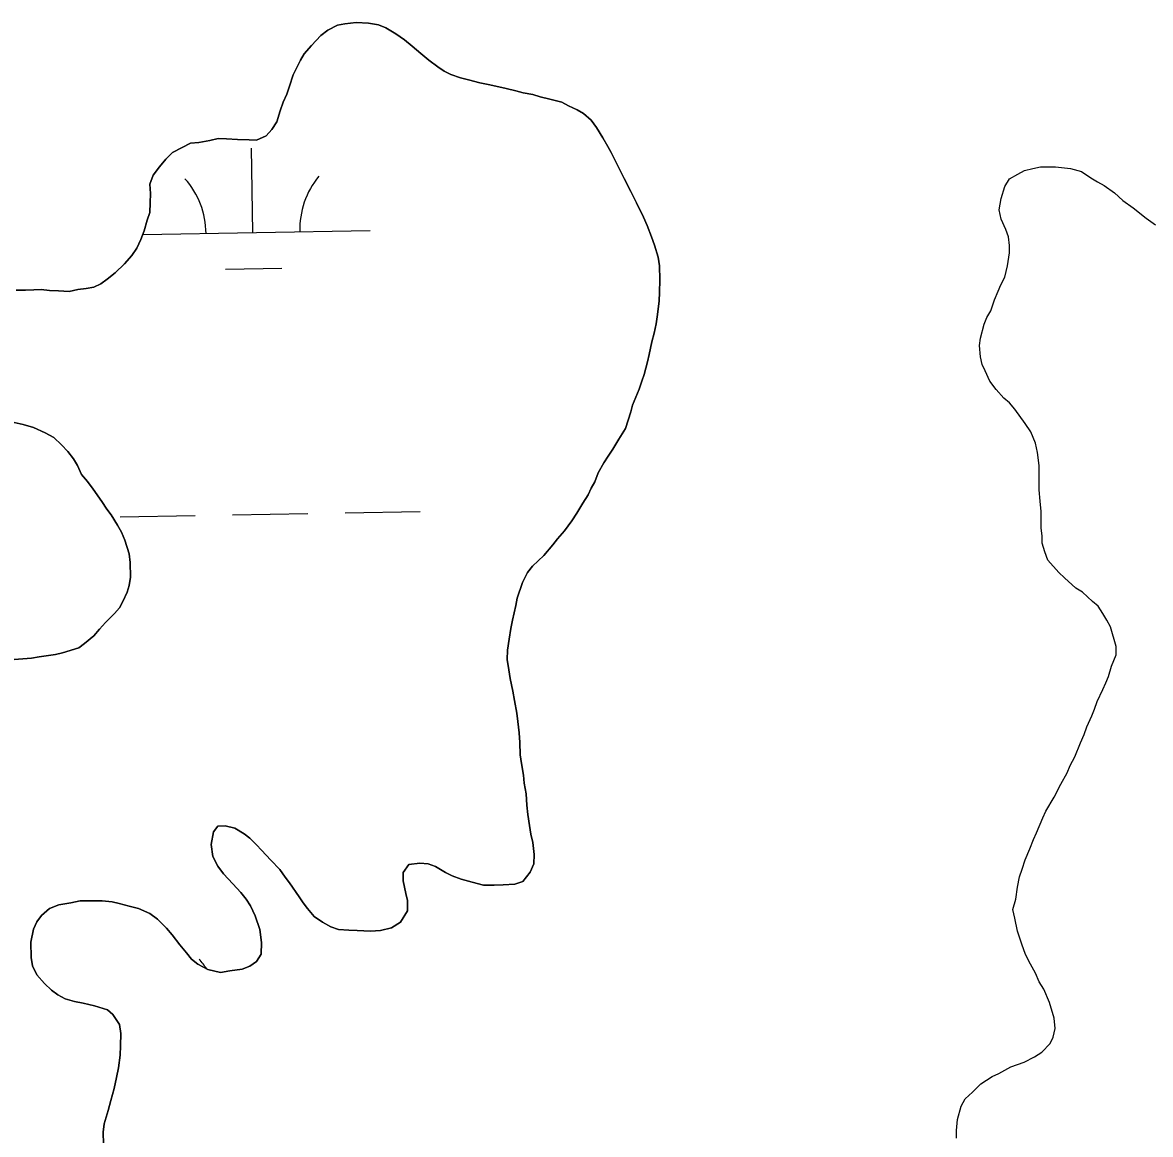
# Model space of a CAD drawing. Extents: x 3925854 to 3964121, y 224593 to 250589.
# Drawn here: x 3953970.9 to 3954451.6, y 243921.8 to 244395.7 of the extents above; entities that cross this region are included whole.
import ezdxf

# ---------------------------------------------------------------- set-up
doc = ezdxf.new("R2010")
doc.units = 0
doc.layers.add('V-TOPO-SHOR', color=7, linetype='Continuous')
doc.layers.add('V-WETL-SWMP', color=7, linetype='Continuous')

msp = doc.modelspace()

# ---------------------------------------------------------------- linework, layer by layer
at = {"layer": 'V-TOPO-SHOR'}
for points in [[(3954181.476, 244101.346), (3954180.505, 244106.726), (3954179.874, 244110.709), (3954178.705, 244116.098), (3954178.066, 244119.882), (3954177.452, 244124.259), (3954177.609, 244128.21), (3954178.195, 244132.934), (3954178.969, 244137.454), (3954179.704, 244140.985), (3954180.425, 244144.123), (3954181.144, 244147.258), (3954181.666, 244150.404), (3954183.911, 244157.039), (3954186.061, 244161.305), (3954188.148, 244163.992), (3954193.08, 244168.543), (3954196.826, 244173.141), (3954198.902, 244175.629), (3954201.811, 244179.074), (3954204.948, 244183.299), (3954207.06, 244186.578), (3954209.603, 244190.827), (3954211.928, 244194.493), (3954213.224, 244197.213), (3954214.717, 244199.92), (3954216.259, 244203.816), (3954218.606, 244208.075), (3954220.503, 244210.965), (3954222.399, 244213.857), (3954224.945, 244218.109), (3954227.9, 244222.737), (3954230.161, 244229.77), (3954230.874, 244232.709), (3954233.718, 244239.518), (3954234.841, 244242.836), (3954235.75, 244245.769), (3954237.151, 244251.053), (3954237.87, 244254.19), (3954239.078, 244259.681), (3954240.02, 244263.402), (3954240.968, 244267.32), (3954241.523, 244271.256), (3954242.156, 244277.167), (3954242.3, 244280.72), (3954242.513, 244286.053), (3954242.357, 244291.996), (3954241.718, 244295.781), (3954240.137, 244300.79), (3954238.898, 244304.401), (3954237.114, 244309.22), (3954235.478, 244312.847), (3954232.555, 244318.901), (3954230.177, 244323.744), (3954227.232, 244329.204), (3954225.043, 244333.843), (3954223.212, 244337.478), (3954221.744, 244340.307), (3954220.265, 244342.938), (3954218.236, 244346.582), (3954215.446, 244351.044), (3954213.195, 244354.102), (3954209.949, 244357.004), (3954207.24, 244358.497), (3954203.549, 244360.228), (3954200.641, 244361.731), (3954195.554, 244363.121), (3954191.437, 244364.078), (3954188.308, 244364.995), (3954184.185, 244365.755), (3954181.056, 244366.673), (3954176.94, 244367.629), (3954173.804, 244368.348), (3954169.292, 244369.321), (3954165.762, 244370.056), (3954160.863, 244371.242), (3954157.537, 244372.167), (3954153.437, 244373.519), (3954150.529, 244375.02), (3954147.833, 244376.911), (3954143.987, 244379.636), (3954140.543, 244382.545), (3954136.909, 244385.658), (3954133.653, 244388.361), (3954129.995, 244390.882), (3954125.746, 244393.428), (3954122.633, 244394.738), (3954118.312, 244395.506), (3954112.979, 244395.719), (3954108.207, 244395.121), (3954105.02, 244394.654), (3954100.975, 244392.443), (3954097.918, 244390.192), (3954093.99, 244385.998), (3954090.877, 244382.362), (3954089.384, 244379.655), (3954086.166, 244373.451), (3954084.585, 244368.569), (3954083.463, 244365.251), (3954081.937, 244361.751), (3954080.602, 244358.046)], [(3954080.602, 244358.046), (3954079.225, 244353.352), (3954077.114, 244350.074), (3954074.634, 244347.405), (3954070.603, 244345.586), (3954067.443, 244345.713), (3954062.506, 244345.912), (3954057.765, 244346.102), (3954054.209, 244346.246), (3954050.615, 244345.4), (3954046.032, 244344.595), (3954042.46, 244344.343), (3954038.825, 244342.512), (3954034.78, 244340.301), (3954031.894, 244337.448), (3954029.193, 244334.193), (3954026.481, 244330.74), (3954025.138, 244326.839), (3954025.373, 244322.872), (3954025.216, 244318.921), (3954025.05, 244314.772), (3954023.925, 244311.454), (3954022.756, 244306.953), (3954021.222, 244303.254), (3954019.491, 244299.566), (3954017.388, 244296.484), (3954014.275, 244292.85), (3954010.364, 244289.049), (3954006.894, 244286.42), (3954004.24, 244284.349), (3954001.213, 244282.889), (3953998.028, 244282.422), (3953994.451, 244281.973), (3953990.658, 244281.138), (3953986.113, 244281.318), (3953982.361, 244281.47), (3953978.82, 244282.008), (3953975.646, 244281.74), (3953972.082, 244281.685), (3953968.124, 244281.646)], [(3954410.109, 243963.362), (3954410.909, 243966.956), (3954410.512, 243971.347), (3954408.517, 243978.136), (3954406.125, 243983.727), (3954404.13, 243986.922), (3954402.533, 243990.516), (3954399.742, 243995.708), (3954398.144, 243998.903), (3954396.948, 244002.497), (3954394.955, 244008.488), (3954393.759, 244014.077), (3954392.963, 244017.671), (3954394.163, 244022.064), (3954394.964, 244027.253), (3954395.762, 244031.644), (3954396.962, 244034.837), (3954398.163, 244038.831), (3954400.159, 244043.621), (3954401.759, 244047.613), (3954402.959, 244050.408), (3954405.755, 244056.796), (3954406.955, 244059.589), (3954410.551, 244065.578), (3954413.346, 244071.167), (3954416.144, 244075.957), (3954417.342, 244079.15), (3954419.341, 244082.742), (3954421.739, 244088.73), (3954423.339, 244092.323), (3954424.537, 244095.517), (3954426.536, 244100.308), (3954427.734, 244103.101), (3954428.934, 244106.296), (3954431.332, 244111.486), (3954432.53, 244114.279), (3954433.728, 244117.075), (3954434.928, 244121.466), (3954436.927, 244126.256), (3954436.929, 244129.85), (3954434.535, 244138.235), (3954432.94, 244141.03), (3954431.344, 244143.826), (3954429.35, 244147.021), (3954426.955, 244149.019), (3954422.565, 244153.013), (3954419.769, 244154.612), (3954414.981, 244159.005), (3954412.587, 244161.402), (3954407.796, 244166.595), (3954406.6, 244170.19), (3954405.404, 244173.784), (3954405.404, 244176.977), (3954405.007, 244180.171), (3954405.009, 244184.163), (3954405.009, 244187.358), (3954404.614, 244191.751), (3954404.214, 244196.541), (3954404.219, 244202.132), (3954404.221, 244206.922), (3954403.424, 244212.514), (3954402.625, 244216.505), (3954400.632, 244221.297), (3954398.238, 244224.894), (3954393.847, 244230.884), (3954391.453, 244233.68), (3954389.059, 244235.676), (3954385.866, 244239.273), (3954383.073, 244242.867), (3954381.078, 244247.26), (3954379.88, 244250.055), (3954379.083, 244253.248), (3954378.686, 244258.041), (3954379.088, 244261.235), (3954380.687, 244267.224), (3954381.885, 244270.017), (3954383.485, 244272.813), (3954385.082, 244277.601), (3954386.681, 244281.195), (3954387.882, 244283.991), (3954389.479, 244287.184), (3954390.679, 244291.974), (3954391.48, 244297.565), (3954391.482, 244300.758), (3954391.083, 244304.352), (3954389.887, 244307.547), (3954387.892, 244311.94), (3954387.095, 244315.931), (3954387.896, 244320.724), (3954389.495, 244325.913), (3954391.492, 244329.106), (3954395.086, 244331.101), (3954397.882, 244332.696), (3954401.476, 244333.495), (3954404.671, 244334.292), (3954411.059, 244334.29), (3954417.447, 244333.489), (3954422.239, 244332.289), (3954426.23, 244329.491), (3954429.024, 244327.894), (3954431.817, 244326.294)], [(3954431.817, 244326.294), (3954436.208, 244323.099), (3954439.8, 244319.902), (3954444.191, 244316.708), (3954449.78, 244312.313), (3954453.772, 244309.517)], [(3953964.691, 244225.795), (3953971.163, 244224.347), (3953975.47, 244223.186), (3953980.516, 244220.806), (3953984.198, 244218.877), (3953987.438, 244215.778), (3953990.092, 244212.903), (3953992.542, 244209.837), (3953994.207, 244207), (3953996.032, 244203.168), (3953998.481, 244200.103), (3954000.922, 244196.838), (3954004.666, 244191.544), (3954006.712, 244188.296), (3954008.592, 244185.846), (3954011.388, 244181.578), (3954013.046, 244178.545), (3954014.492, 244175.123), (3954016.237, 244169.315), (3954016.68, 244165.539), (3954016.827, 244159.401), (3954016.29, 244155.86), (3954015.381, 244152.929), (3954013.642, 244149.042), (3954012.147, 244146.332), (3954010.071, 244143.844), (3954006.159, 244140.045), (3954003.669, 244137.178), (3954001.178, 244134.309), (3953997.291, 244131.101), (3953994.842, 244129.221), (3953987.833, 244127.128), (3953984.837, 244126.459), (3953977.87, 244125.353), (3953974.685, 244124.888), (3953967.337, 244124.194)], [(3953974.505, 243997.285), (3953974.372, 244003.818), (3953975.582, 244009.311), (3953976.893, 244012.424), (3953978.98, 244015.109), (3953982.267, 244018.144), (3953986.289, 244019.762), (3953991.465, 244020.542), (3953995.454, 244021.372), (3954000.599, 244021.363), (3954004.754, 244021.394), (3954009.092, 244021.021), (3954012.031, 244020.311), (3954016.338, 244019.147), (3954020.255, 244018.199), (3954025.115, 244016.026), (3954028.378, 244013.52), (3954032.185, 244009.807), (3954034.643, 244006.937), (3954037.833, 244002.655), (3954040.662, 243999.177), (3954042.929, 243996.515), (3954045.614, 243994.428), (3954049.872, 243992.081), (3954055.166, 243990.879), (3954059.149, 243991.51), (3954064.521, 243992.284), (3954067.736, 243993.539), (3954070.589, 243995.602), (3954072.494, 243998.69), (3954072.692, 244003.628), (3954071.926, 244009.198), (3954069.985, 244015.015), (3954067.978, 244019.25), (3954066.114, 244022.095), (3954063.855, 244024.956), (3954060.443, 244028.652), (3954056.462, 244032.967), (3954054.021, 244036.232), (3954052.006, 244040.269), (3954051.225, 244045.446), (3954052.229, 244050.746), (3954054.111, 244053.243), (3954057.279, 244053.312), (3954061.396, 244052.356), (3954065.258, 244050.025), (3954067.755, 244048.143), (3954070.605, 244045.259), (3954072.692, 244042.998), (3954076.674, 244038.685), (3954080.473, 244034.774), (3954082.715, 244031.517), (3954084.595, 244029.068), (3954088.712, 244023.166), (3954090.385, 244020.526), (3954092.265, 244018.076), (3954095.102, 244014.795), (3954098.759, 244012.274), (3954102.245, 244010.355), (3954105.563, 244009.231), (3954109.9, 244008.86), (3954113.456, 244008.717), (3954119.184, 244008.488), (3954123.348, 244008.717), (3954128.144, 244009.909), (3954132, 244012.326), (3954134.964, 244017.153), (3954134.941, 244021.505), (3954134.27, 244024.501), (3954133.1, 244029.889), (3954133.047, 244033.453), (3954135.56, 244036.912), (3954140.133, 244037.52), (3954143.682, 244037.18), (3954146.803, 244036.066), (3954151.053, 244033.52), (3954153.959, 244032.017), (3954157.863, 244030.676), (3954162.557, 244029.299), (3954167.257, 244028.122), (3954171.807, 244028.136), (3954175.766, 244028.175), (3954180.728, 244028.568), (3954184.134, 244029.619), (3954187.264, 244033.647), (3954188.789, 244037.147), (3954188.947, 244041.098), (3954188.363, 244046.265), (3954187.52, 244049.861), (3954186.872, 244053.447), (3954186.272, 244058.221), (3954185.838, 244062.194), (3954185.437, 244066.958), (3954184.632, 244071.541), (3954184.372, 244074.917), (3954183.581, 244079.893), (3954182.942, 244083.678), (3954182.754, 244088.831), (3954182.527, 244092.994), (3954181.927, 244097.766), (3954181.476, 244101.346)], [(3954005.338, 243917.7), (3954005.147, 243922.853), (3954005.686, 243926.392), (3954007.3, 243932.064), (3954008.461, 243936.369), (3954009.852, 243941.459), (3954010.833, 243946.167), (3954011.791, 243950.283), (3954012.399, 243955.6), (3954012.559, 243959.551), (3954012.772, 243964.884), (3954012.133, 243968.668), (3954009.335, 243972.936), (3954007.046, 243975.007), (3954001.569, 243976.611), (3953996.673, 243977.796), (3953992.943, 243978.542), (3953989.032, 243979.687), (3953985.935, 243981.395), (3953983.242, 243983.283), (3953980.192, 243986.175), (3953976.977, 243989.865), (3953975.152, 243993.697), (3953974.505, 243997.285)], [(3954368.966, 243920.258), (3954368.966, 243923.453), (3954369.37, 243928.243), (3954370.967, 243933.834), (3954372.567, 243937.027), (3954375.762, 243939.82), (3954379.358, 243943.412), (3954384.148, 243946.603), (3954386.946, 243947.801), (3954392.135, 243950.593), (3954397.726, 243952.587), (3954402.119, 243954.982), (3954405.314, 243956.976), (3954408.91, 243960.569), (3954410.109, 243963.362)]]:
    msp.add_lwpolyline(points, dxfattribs=at)
at = {"layer": 'V-WETL-SWMP'}
for p, q in [((3954069.052, 244306.2), (3954068.397, 244342.194)), ((3954022.09, 244305.346), (3954119.043, 244307.109)), ((3954057.334, 244290.553), (3954081.33, 244290.989)), ((3954012.4, 244185.079), (3954044.395, 244185.661)), ((3954060.392, 244185.951), (3954092.387, 244186.533)), ((3954108.384, 244186.824), (3954140.379, 244187.406))]:
    msp.add_line(p, q, dxfattribs=at)
for points in [[(3953968.123, 244281.646), (3953972.082, 244281.685), (3953975.645, 244281.74), (3953978.821, 244282.008), (3953982.361, 244281.47), (3953986.114, 244281.319), (3953990.657, 244281.137), (3953994.45, 244281.973), (3953998.029, 244282.423), (3954001.213, 244282.889), (3954004.24, 244284.35), (3954006.895, 244286.42), (3954010.364, 244289.05), (3954014.276, 244292.85), (3954017.389, 244296.484), (3954019.491, 244299.565), (3954021.222, 244303.254), (3954022.756, 244306.952), (3954023.926, 244311.455), (3954025.049, 244314.773), (3954025.215, 244318.921), (3954025.374, 244322.872), (3954025.138, 244326.838), (3954026.481, 244330.741), (3954029.192, 244334.193), (3954031.895, 244337.448), (3954034.779, 244340.3), (3954038.825, 244342.512), (3954042.46, 244344.344), (3954046.031, 244344.596), (3954050.614, 244345.401), (3954054.209, 244346.246), (3954057.765, 244346.103), (3954062.505, 244345.913), (3954067.443, 244345.714), (3954070.604, 244345.587), (3954074.634, 244347.404), (3954077.115, 244350.074), (3954079.225, 244353.353), (3954080.601, 244358.046), (3954081.937, 244361.751), (3954083.462, 244365.251), (3954084.585, 244368.569), (3954086.166, 244373.452), (3954089.383, 244379.654), (3954090.876, 244382.363), (3954093.99, 244385.997), (3954097.918, 244390.192), (3954100.976, 244392.443), (3954105.021, 244394.655), (3954108.206, 244395.121), (3954112.978, 244395.72), (3954118.311, 244395.506), (3954122.633, 244394.739), (3954125.746, 244393.427), (3954129.996, 244390.882), (3954133.654, 244388.361), (3954136.909, 244385.658), (3954140.543, 244382.544), (3954143.987, 244379.636), (3954147.834, 244376.91), (3954150.528, 244375.021), (3954153.436, 244373.519), (3954157.536, 244372.167), (3954160.862, 244371.242), (3954165.761, 244370.056), (3954169.292, 244369.321), (3954173.804, 244368.348), (3954176.94, 244367.629), (3954181.057, 244366.672), (3954184.185, 244365.755), (3954188.309, 244364.995), (3954191.438, 244364.078), (3954195.554, 244363.122), (3954200.642, 244361.73), (3954203.55, 244360.228), (3954207.239, 244358.497), (3954209.949, 244357.004)], [(3954209.949, 244357.004), (3954213.196, 244354.103), (3954215.447, 244351.045), (3954218.236, 244346.581), (3954220.265, 244342.938), (3954221.743, 244340.307), (3954223.212, 244337.478), (3954225.044, 244333.843), (3954227.232, 244329.205), (3954230.178, 244323.744), (3954232.555, 244318.901), (3954235.478, 244312.848), (3954237.113, 244309.221), (3954238.897, 244304.401), (3954240.137, 244300.79), (3954241.717, 244295.781), (3954242.356, 244291.996), (3954242.513, 244286.054), (3954242.299, 244280.721), (3954242.156, 244277.166), (3954241.523, 244271.256), (3954240.969, 244267.321), (3954240.02, 244263.402), (3954239.079, 244259.681), (3954237.869, 244254.19), (3954237.15, 244251.053), (3954235.75, 244245.768), (3954234.841, 244242.837), (3954233.719, 244239.518), (3954230.873, 244232.708), (3954230.161, 244229.769), (3954227.901, 244222.737), (3954224.945, 244218.108), (3954222.4, 244213.858), (3954220.503, 244210.966), (3954218.606, 244208.075), (3954216.259, 244203.816), (3954214.717, 244199.921), (3954213.224, 244197.212), (3954211.927, 244194.494), (3954209.604, 244190.828), (3954207.059, 244186.578), (3954204.949, 244183.299), (3954201.811, 244179.073), (3954198.903, 244175.628), (3954196.825, 244173.14), (3954193.079, 244168.542), (3954188.148, 244163.992), (3954186.061, 244161.306), (3954183.912, 244157.04), (3954181.666, 244150.403), (3954181.144, 244147.259), (3954180.425, 244144.122), (3954179.705, 244140.986), (3954178.97, 244137.454), (3954178.195, 244132.935), (3954177.609, 244128.21), (3954177.451, 244124.259), (3954178.066, 244119.882), (3954178.705, 244116.097), (3954179.874, 244110.709), (3954180.505, 244106.726), (3954181.476, 244101.346), (3954181.926, 244097.766), (3954182.526, 244092.994), (3954182.754, 244088.83), (3954182.943, 244083.678), (3954183.582, 244079.894), (3954184.371, 244074.916), (3954184.631, 244071.542), (3954185.436, 244066.959), (3954185.839, 244062.195), (3954186.272, 244058.221), (3954186.872, 244053.448), (3954187.519, 244049.861), (3954188.364, 244046.266), (3954188.948, 244041.098), (3954188.789, 244037.148), (3954187.264, 244033.648), (3954184.134, 244029.619), (3954180.729, 244028.569), (3954175.767, 244028.175), (3954171.808, 244028.136), (3954167.257, 244028.121), (3954162.556, 244029.299), (3954157.863, 244030.675), (3954153.96, 244032.018), (3954151.053, 244033.52), (3954146.803, 244036.065), (3954143.682, 244037.18), (3954140.134, 244037.52), (3954135.56, 244036.912), (3954133.046, 244033.452), (3954133.101, 244029.889), (3954134.269, 244024.5), (3954134.941, 244021.505), (3954134.963, 244017.152), (3954132, 244012.325), (3954128.144, 244009.908), (3954123.347, 244008.716), (3954119.184, 244008.487)], [(3954389.059, 244235.677), (3954385.866, 244239.272), (3954383.073, 244242.866), (3954381.078, 244247.259), (3954379.881, 244250.055), (3954379.084, 244253.249), (3954378.687, 244258.041), (3954379.088, 244261.235), (3954380.687, 244267.223), (3954381.886, 244270.018), (3954383.484, 244272.812), (3954385.083, 244277.602), (3954386.682, 244281.195), (3954387.881, 244283.99), (3954389.479, 244287.183), (3954390.679, 244291.974), (3954391.48, 244297.564), (3954391.481, 244300.758), (3954391.083, 244304.351), (3954389.887, 244307.546), (3954387.892, 244311.939), (3954387.095, 244315.932), (3954387.896, 244320.723), (3954389.495, 244325.913), (3954391.493, 244329.106), (3954395.087, 244331.101), (3954397.883, 244332.697), (3954401.477, 244333.494), (3954404.671, 244334.291), (3954411.059, 244334.289), (3954417.447, 244333.488), (3954422.238, 244332.288), (3954426.23, 244329.491), (3954429.024, 244327.893), (3954431.818, 244326.295), (3954436.209, 244323.099), (3954439.801, 244319.903), (3954444.192, 244316.707), (3954449.78, 244312.313), (3954453.772, 244309.516)], [(3954368.966, 243920.258), (3954368.967, 243923.452), (3954369.369, 243928.243), (3954370.968, 243933.833), (3954372.566, 243937.026), (3954375.762, 243939.82), (3954379.357, 243943.412), (3954384.149, 243946.604), (3954386.945, 243947.801), (3954392.136, 243950.593), (3954397.727, 243952.588), (3954402.12, 243954.981), (3954405.315, 243956.976), (3954408.91, 243960.568), (3954410.109, 243963.363), (3954410.909, 243966.956), (3954410.512, 243971.348), (3954408.518, 243978.137), (3954406.125, 243983.728), (3954404.13, 243986.923), (3954402.534, 243990.517), (3954399.741, 243995.708), (3954398.145, 243998.903), (3954396.949, 244002.497), (3954394.955, 244008.487), (3954393.759, 244014.077), (3954392.962, 244017.671), (3954394.162, 244022.063), (3954394.963, 244027.253), (3954395.763, 244031.645), (3954396.962, 244034.838), (3954398.162, 244038.831), (3954400.16, 244043.621), (3954401.759, 244047.613), (3954402.958, 244050.408), (3954405.755, 244056.795), (3954406.954, 244059.589), (3954410.55, 244065.577), (3954413.347, 244071.166), (3954416.144, 244075.956), (3954417.343, 244079.15), (3954419.341, 244082.742), (3954421.739, 244088.73), (3954423.338, 244092.323), (3954424.537, 244095.517), (3954426.535, 244100.307), (3954427.734, 244103.102), (3954428.933, 244106.296), (3954431.331, 244111.485), (3954432.53, 244114.28), (3954433.729, 244117.074), (3954434.929, 244121.466), (3954436.927, 244126.256), (3954436.929, 244129.85), (3954434.536, 244138.235), (3954432.94, 244141.031), (3954431.344, 244143.826), (3954429.349, 244147.021), (3954426.955, 244149.019), (3954422.564, 244153.013), (3954419.77, 244154.612), (3954414.98, 244159.006), (3954412.586, 244161.402), (3954407.797, 244166.595), (3954406.6, 244170.189), (3954405.404, 244173.783), (3954405.405, 244176.977), (3954405.007, 244180.171), (3954405.009, 244184.164), (3954405.01, 244187.358), (3954404.613, 244191.75), (3954404.215, 244196.542), (3954404.218, 244202.132), (3954404.22, 244206.923), (3954403.423, 244212.513), (3954402.626, 244216.506), (3954400.632, 244221.298), (3954398.238, 244224.893), (3954393.848, 244230.884), (3954391.454, 244233.68), (3954389.059, 244235.677)], [(3953967.337, 244124.194), (3953974.685, 244124.888), (3953977.87, 244125.353), (3953984.838, 244126.458), (3953987.833, 244127.129), (3953994.842, 244129.222), (3953997.291, 244131.102), (3954001.179, 244134.309), (3954003.669, 244137.177), (3954006.158, 244140.044), (3954010.07, 244143.844), (3954012.148, 244146.332), (3954013.642, 244149.042), (3954015.381, 244152.929), (3954016.29, 244155.86), (3954016.828, 244159.4), (3954016.679, 244165.539), (3954016.237, 244169.316), (3954014.492, 244175.124), (3954013.047, 244178.545), (3954011.388, 244181.579), (3954008.592, 244185.846), (3954006.712, 244188.296), (3954004.666, 244191.544), (3954000.922, 244196.838), (3953998.481, 244200.102), (3953996.032, 244203.168), (3953994.207, 244207), (3953992.541, 244209.837), (3953990.092, 244212.903), (3953987.438, 244215.779), (3953984.199, 244218.877), (3953980.517, 244220.806), (3953975.469, 244223.185), (3953971.163, 244224.347), (3953964.692, 244225.794)], [(3954119.184, 244008.487), (3954113.455, 244008.717), (3954109.9, 244008.86), (3954105.562, 244009.232), (3954102.244, 244010.355), (3954098.76, 244012.275), (3954095.102, 244014.796), (3954092.266, 244018.076), (3954090.386, 244020.526), (3954088.712, 244023.165), (3954084.596, 244029.068), (3954082.716, 244031.517), (3954080.473, 244034.773), (3954076.673, 244038.685), (3954072.692, 244042.999), (3954070.606, 244045.259), (3954067.754, 244048.144), (3954065.258, 244050.025), (3954061.395, 244052.356), (3954057.279, 244053.313), (3954054.11, 244053.242), (3954052.229, 244050.746), (3954051.225, 244045.445), (3954052.006, 244040.269), (3954054.02, 244036.231), (3954056.461, 244032.968), (3954060.443, 244028.653), (3954063.855, 244024.955), (3954066.114, 244022.094), (3954067.978, 244019.25), (3954069.985, 244015.014), (3954071.927, 244009.199), (3954072.693, 244003.628), (3954072.494, 243998.69), (3954070.59, 243995.601), (3954067.737, 243993.539), (3954064.521, 243992.284), (3954059.148, 243991.51), (3954055.166, 243990.879), (3954049.872, 243992.081), (3954045.614, 243994.428), (3954042.928, 243996.515), (3954040.661, 243999.178), (3954037.833, 244002.655), (3954034.642, 244006.938), (3954032.185, 244009.806), (3954028.377, 244013.52), (3954025.115, 244016.026), (3954020.256, 244018.199), (3954016.337, 244019.148), (3954012.031, 244020.31), (3954009.092, 244021.022), (3954004.754, 244021.394), (3954000.598, 244021.363), (3953995.455, 244021.372), (3953991.465, 244020.543), (3953986.289, 244019.762), (3953982.267, 244018.143), (3953978.98, 244015.109), (3953976.894, 244012.423), (3953975.582, 244009.31), (3953974.372, 244003.819), (3953974.505, 243997.285), (3953975.152, 243993.698), (3953976.977, 243989.866), (3953980.192, 243986.175), (3953983.241, 243983.283), (3953985.935, 243981.394), (3953989.032, 243979.687), (3953992.943, 243978.541), (3953996.672, 243977.797), (3954001.57, 243976.611), (3954007.045, 243975.006), (3954009.336, 243972.936), (3954012.133, 243968.669), (3954012.772, 243964.884), (3954012.558, 243959.551), (3954012.399, 243955.6), (3954011.79, 243950.283), (3954010.833, 243946.167), (3954009.852, 243941.458), (3954008.461, 243936.37), (3954007.299, 243932.064), (3954005.686, 243926.391), (3954005.148, 243922.852), (3954005.337, 243917.7)]]:
    msp.add_lwpolyline(points, dxfattribs=at)
for centre, start, end in [((3954124.277, 244307.679), 140.26988, 181.81353), ((3954013.809, 244305.67), 0.26988, 41.81354), ((3954019.857, 243973.05), 33.25749, 41.81354)]:
    msp.add_arc(centre, 35.246, start, end, dxfattribs=at)

doc.saveas('drawing.dxf')
